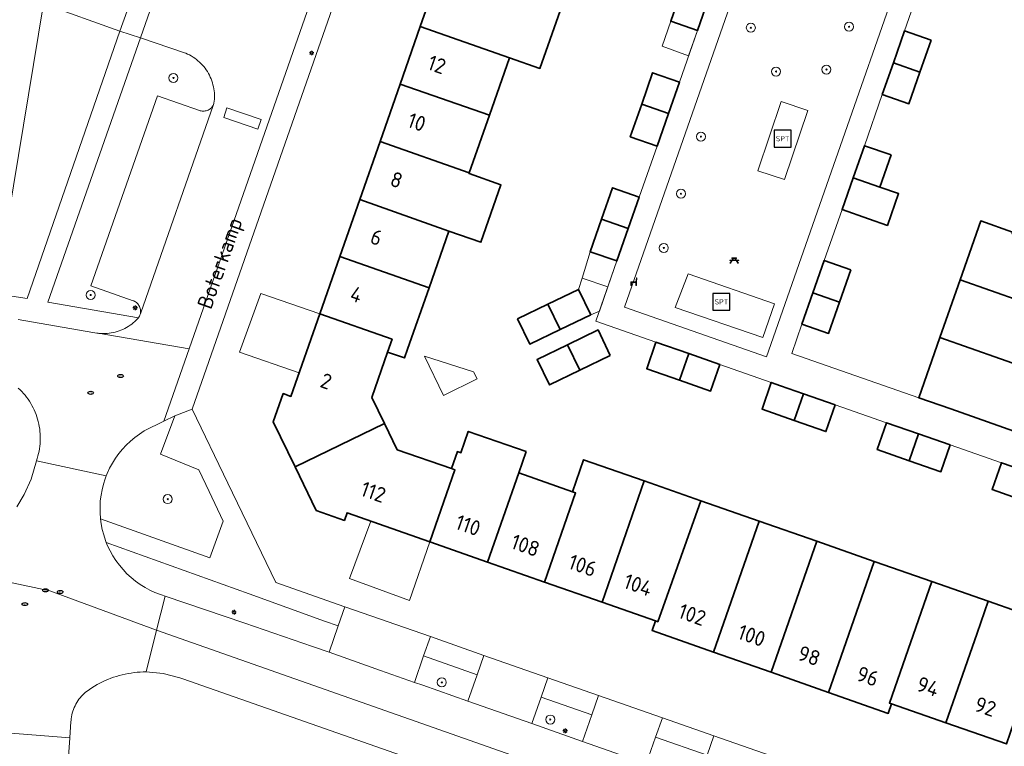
# Model space of a CAD drawing. Header units: metres. Extents: x 152610 to 160096, y 456114 to 462495.
# Tile 812 of 938: x 158014 to 158101, y 461413 to 461478. Entities that reach past the tile are written whole.
import ezdxf
from ezdxf.enums import TextEntityAlignment as Align

# ---------------------------------------------------------------- set-up
doc = ezdxf.new("R2010")
doc.units = ezdxf.units.M
doc.header["$LTSCALE"] = 0.5
doc.layers.get('0').update_dxf_attribs({"linetype": 'CONTINUOUS'})
for name, color, linetype, lineweight in [('B-PV-GR-BEPLANTING_CULTUUR_BODEMBEDEKKER-GV', 251, 'CONTINUOUS', 18), ('B-PV-GR-BOOM-S', 251, 'CONTINUOUS', 25), ('B-PV-IE-MEUBILAIR-S', 251, 'CONTINUOUS', 25), ('B-PV-IE-MEUBILAIR_WEGMEUBILAIR-S', 251, 'CONTINUOUS', 25), ('B-PV-OG-BEBOUWING-GV', 6, 'CONTINUOUS', 35), ('B-PV-OG-BEBOUWING-T18', 1, 'CONTINUOUS', 18), ('B-PV-OG-BEBOUWING_OVERBOUWING-GV', 251, 'CONTINUOUS', 18), ('B-PV-OG-TERREIN_BEGROEID-GV', 251, 'CONTINUOUS', 18), ('B-PV-OG-TOPOGRAFIE-T18', 1, 'CONTINUOUS', 18), ('B-PV-VH-GESLOTENVERHARDING_ASFALT-GV', 251, 'CONTINUOUS', 18), ('B-PV-VH-GESLOTENVERHARDING_KUNSTSTOF-GV', 251, 'CONTINUOUS', 18), ('B-PV-VH-OPENVERHARDING_BETONSTRAATSTEEN-GV', 251, 'CONTINUOUS', 18), ('B-PV-VH-OPENVERHARDING_TEGEL-GV', 251, 'CONTINUOUS', 18)]:
    doc.layers.add(name, color=color, linetype=linetype, lineweight=lineweight)
doc.styles.add('NLCS-ISO', font='NLCS-ISO.ttf')
doc.styles.add('NLCS-ISO-M750-T18', font='NLCS-ISO.ttf', dxfattribs={"height": 1.35})

# ---------------------------------------------------------------- blocks, each defined once
blk = doc.blocks.new('SIE-MEUBILAIR_PAAL_LICHTMAST-SO')
for points in [[(-0.62, 0), (-1, 0)], [(-0.71, 0.71), (-0.44, 0.44)], [(0, 1), (0, 0.62)], [(0.44, 0.44), (0.71, 0.71)], [(1, 0), (0.62, 0)], [(-0.71, -0.71), (-0.44, -0.44)], [(0, -0.62), (0, -1)], [(0.44, -0.44), (0.71, -0.71)]]:
    blk.add_lwpolyline(points)
blk.add_circle((0, 0), 0.5)
blk = doc.blocks.new('SIE-MEUBILAIR_PUT_RIOOLPUT-SO')
blk.add_ellipse((0, 0), major_axis=(1.25, 0), ratio=0.54)
at = {"style": 'NLCS-ISO'}
blk.add_text('ri', height=0.75, dxfattribs=at).set_placement((-0.04, 0.07), align=Align.MIDDLE_CENTER)
blk = doc.blocks.new('SIE-WEG_ZITBANK-SO')
at = {"color": 0, "linetype": 'ByBlock', "lineweight": 18}
blk.add_lwpolyline([(-0.91, -1.63), (-0.91, -0.2), (1.09, -0.2), (1.09, -1.63), (1.29, -1.63), (1.29, -0.21), (1.54, 1.78), (1.33, 1.78), (1.11, 0), (-1.11, 0), (-1.11, -1.63)], close=True, dxfattribs=at)
blk = doc.blocks.new('SIE-WEG_SPEELTOESTEL-SO')
at = {"flags": 128}
blk.add_lwpolyline([(-3.75, -3.75), (3.75, -3.75), (3.75, 3.75), (-3.75, 3.75)], close=True, dxfattribs=at)
at = {"style": 'NLCS-ISO'}
blk.add_text('SPT', height=2.25, dxfattribs=at).set_placement((0, 0), align=Align.MIDDLE_CENTER)
blk = doc.blocks.new('SIE-WEG_PICKNICKTAFEL-SO')
at = {"color": 0, "linetype": 'ByBlock', "lineweight": 18}
for points in [[(-0.89, -0.2), (-1.64, -1.4), (-1.88, -1.4), (-1.12, -0.2), (-2, -0.2), (-2, 0), (-1, 0), (-0.5, 0.8), (-1, 0.8), (-1, 1), (1, 1), (1, 0.8), (0.5, 0.8), (1, 0), (2, 0), (2, -0.2), (1.12, -0.2), (1.88, -1.4), (1.64, -1.4), (0.89, -0.2)], [(-0.76, 0), (0.76, 0), (0.26, 0.8), (-0.26, 0.8)]]:
    blk.add_lwpolyline(points, close=True, dxfattribs=at)
blk = doc.blocks.new('SGR-BOOM_GBKN-SO')
at = {"linetype": 'ByBlock', "lineweight": 18}
h = blk.add_hatch(color=0, dxfattribs=at)
h.dxf.hatch_style = 1
edge = h.paths.add_edge_path()
edge.add_arc((0, 0), 0.25, 0, 360)
at = {"color": 0, "linetype": 'ByBlock', "lineweight": 18}
for radius in [2, 0.25]:
    blk.add_circle((0, 0), radius, dxfattribs=at)
at = {"color": 0, "linetype": 'ByBlock', "lineweight": 18, "style": 'NLCS-ISO'}
blk.add_attdef('SOORT', (2.5, 0), '', height=1.5, dxfattribs=at)

msp = doc.modelspace()

# ---------------------------------------------------------------- linework, layer by layer
at = {"layer": 'B-PV-GR-BEPLANTING_CULTUUR_BODEMBEDEKKER-GV', "flags": 128}
msp.add_lwpolyline([(158028.507, 461474.889), (158024.606, 461476.22), (158016.403, 461452.771), (158024.414, 461451.391), (158024.464, 461451.465), (158024.507, 461451.543), (158024.542, 461451.624), (158024.564, 461451.686), (158024.571, 461451.709), (158024.591, 461451.795), (158024.604, 461451.883), (158024.609, 461451.972), (158024.605, 461452.061), (158024.594, 461452.149), (158024.575, 461452.236), (158024.548, 461452.321), (158024.514, 461452.403), (158024.472, 461452.482), (158024.424, 461452.557), (158024.369, 461452.626), (158024.308, 461452.691), (158024.241, 461452.75), (158024.17, 461452.803), (158024.093, 461452.849), (158024.014, 461452.889), (158023.946, 461452.915), (158020.204, 461454.229), (158026.101, 461471.079), (158029.823, 461469.775), (158029.907, 461469.747), (158029.994, 461469.727), (158030.082, 461469.714), (158030.17, 461469.709), (158030.259, 461469.713), (158030.348, 461469.724), (158030.434, 461469.743), (158030.519, 461469.77), (158030.601, 461469.805), (158030.679, 461469.846), (158030.754, 461469.895), (158030.824, 461469.95), (158030.888, 461470.011), (158030.947, 461470.078), (158030.999, 461470.149), (158031.045, 461470.225), (158031.084, 461470.305), (158031.116, 461470.388), (158031.122, 461470.408), (158031.144, 461470.589), (158031.158, 461470.771), (158031.164, 461470.954), (158031.162, 461471.137), (158031.152, 461471.319), (158031.135, 461471.501), (158031.109, 461471.682), (158031.075, 461471.861), (158031.033, 461472.039), (158030.984, 461472.215), (158030.927, 461472.389), (158030.863, 461472.56), (158030.791, 461472.727), (158030.712, 461472.892), (158030.625, 461473.053), (158030.532, 461473.21), (158030.432, 461473.363), (158030.325, 461473.511), (158030.212, 461473.655), (158030.093, 461473.793), (158029.968, 461473.926), (158029.837, 461474.054), (158029.7, 461474.175), (158029.559, 461474.291), (158029.413, 461474.4), (158029.261, 461474.503), (158029.106, 461474.599), (158028.946, 461474.688), (158028.783, 461474.77), (158028.617, 461474.845)], close=True, dxfattribs=at)
at = {"layer": 'B-PV-OG-BEBOUWING-GV', "flags": 128}
for points in [[(158059.102, 461479.535), (158051.196, 461482.303), (158051.09, 461482), (158049.412, 461477.207), (158057.32, 461474.438), (158060.019, 461473.493), (158061.801, 461478.59)], [(158074.968, 461479.679), (158072.604, 461480.506), (158071.62, 461477.669), (158073.98, 461476.849)], [(158057.32, 461474.438), (158049.412, 461477.207), (158047.628, 461472.111), (158055.539, 461469.341)], [(158094.71, 461476.01), (158092.35, 461476.84), (158091.355, 461474), (158093.714, 461473.173)], [(158093.714, 461473.173), (158091.355, 461474), (158090.37, 461471.19), (158092.73, 461470.37)], [(158072.38, 461472.279), (158070.01, 461473.109), (158069.041, 461470.335), (158071.411, 461469.505)], [(158055.539, 461469.341), (158047.628, 461472.111), (158045.844, 461467.015), (158053.757, 461464.244)], [(158071.411, 461469.505), (158069.041, 461470.335), (158068.03, 461467.439), (158070.4, 461466.609)], [(158053.757, 461464.244), (158045.844, 461467.015), (158044.049, 461461.889), (158051.953, 461459.088), (158054.785, 461458.098), (158056.567, 461463.195), (158053.736, 461464.185)], [(158091.15, 461465.83), (158088.79, 461466.65), (158087.797, 461463.813), (158090.151, 461462.987)], [(158090.151, 461462.987), (158087.797, 461463.813), (158086.81, 461460.99), (158089.16, 461460.17), (158090.821, 461459.587), (158091.811, 461462.404)], [(158068.82, 461462.089), (158066.45, 461462.919), (158065.482, 461460.139), (158067.851, 461459.31)], [(158051.953, 461459.088), (158044.049, 461461.889), (158042.275, 461456.822), (158050.192, 461454.051)], [(158067.851, 461459.31), (158065.482, 461460.139), (158064.48, 461457.259), (158066.85, 461456.439)], [(158101.928, 461458.984), (158099.097, 461459.977), (158097.274, 461454.766), (158108.035, 461450.992), (158109.818, 461456.089), (158101.888, 461458.87)], [(158050.192, 461454.051), (158042.275, 461456.822), (158040.501, 461451.754), (158046.91, 461449.504), (158046.513, 461448.363), (158048.026, 461447.842), (158048.29, 461448.61)], [(158087.59, 461455.65), (158085.23, 461456.48), (158084.221, 461453.601), (158086.58, 461452.773)], [(158108.035, 461450.992), (158097.274, 461454.766), (158095.485, 461449.65), (158106.246, 461445.875)], [(158064.519, 461451.675), (158063.435, 461453.917), (158060.734, 461452.611), (158061.818, 461450.369)], [(158086.58, 461452.773), (158084.221, 461453.601), (158083.25, 461450.83), (158085.61, 461450.01)], [(158061.818, 461450.369), (158060.734, 461452.611), (158058.034, 461451.306), (158059.118, 461449.064)], [(158046.91, 461449.504), (158040.501, 461451.754), (158037.94, 461444.44), (158037.26, 461444.68), (158036.38, 461442.19), (158038.315, 461438.198), (158046.234, 461442.037), (158045.11, 461444.34), (158046.513, 461448.363)], [(158066.261, 461448.071), (158065.172, 461450.325), (158062.471, 461449.019), (158063.56, 461446.765)], [(158106.246, 461445.875), (158095.485, 461449.65), (158093.616, 461444.307), (158096.45, 461443.32), (158104.38, 461440.54)], [(158063.56, 461446.765), (158062.471, 461449.019), (158059.771, 461447.714), (158060.86, 461445.46)], [(158073.207, 461448.231), (158070.306, 461449.245), (158069.483, 461446.884), (158072.385, 461445.874)], [(158075.969, 461447.266), (158073.207, 461448.231), (158072.385, 461445.874), (158075.146, 461444.913)], [(158081.35, 461445.384), (158080.53, 461445.67), (158079.71, 461443.3), (158082.575, 461442.298), (158083.401, 461444.668)], [(158086.2, 461443.69), (158083.401, 461444.668), (158082.575, 461442.298), (158085.37, 461441.32)], [(158047.37, 461439.71), (158046.234, 461442.037), (158038.315, 461438.198), (158040.19, 461434.33), (158042.69, 461433.45), (158042.92, 461434.13), (158050.261, 461431.555), (158052.484, 461437.931), (158052.17, 461438.04)], [(158093.598, 461441.107), (158090.75, 461442.1), (158089.92, 461439.73), (158092.771, 461438.736)], [(158058.796, 461439.539), (158053.669, 461441.33), (158053.011, 461439.441), (158052.7, 461439.55), (158052.17, 461438.04), (158052.484, 461437.931), (158050.261, 461431.555), (158055.385, 461429.758), (158058.137, 461437.651)], [(158096.4, 461440.13), (158093.598, 461441.107), (158092.771, 461438.736), (158095.57, 461437.76)], [(158069.27, 461436.94), (158063.889, 461438.82), (158062.9, 461435.988), (158063.183, 461435.889), (158060.428, 461427.989), (158065.525, 461426.201)], [(158103.703, 461437.59), (158100.93, 461438.55), (158100.11, 461436.18), (158102.874, 461435.212)], [(158062.9, 461435.988), (158058.137, 461437.651), (158055.385, 461429.758), (158060.428, 461427.989), (158063.183, 461435.889)], [(158074.285, 461435.189), (158069.27, 461436.94), (158065.525, 461426.201), (158070.26, 461424.54), (158070.461, 461424.47)], [(158079.465, 461433.379), (158074.285, 461435.189), (158070.461, 461424.47), (158070.26, 461424.54), (158069.97, 461423.69), (158075.419, 461421.779)], [(158084.563, 461431.599), (158079.465, 461433.379), (158075.419, 461421.779), (158080.515, 461419.992)], [(158089.661, 461429.818), (158084.563, 461431.599), (158080.515, 461419.992), (158085.612, 461418.204)], [(158089.755, 461429.785), (158089.661, 461429.818), (158085.612, 461418.204), (158090.9, 461416.35), (158091.2, 461417.2), (158091.003, 461417.269), (158094.758, 461428.037)], [(158099.757, 461426.291), (158094.758, 461428.037), (158091.003, 461417.269), (158091.2, 461417.2), (158096.009, 461415.523), (158098.775, 461423.457)], [(158105.139, 461424.412), (158099.757, 461426.291), (158098.775, 461423.457), (158096.009, 461415.523), (158101.38, 461413.65), (158102.039, 461415.538), (158104.809, 461423.468)]]:
    msp.add_lwpolyline(points, close=True, dxfattribs=at)
at = {"layer": 'B-PV-OG-BEBOUWING_OVERBOUWING-GV', "flags": 128}
for points in [[(158073.98, 461476.849), (158071.62, 461477.669), (158070.862, 461475.469), (158073.201, 461474.624)], [(158063.75, 461454.924), (158066.043, 461454.136), (158066.85, 461456.439), (158064.48, 461457.259)], [(158066.043, 461454.136), (158063.75, 461454.924), (158063.435, 461453.917), (158064.519, 461451.675), (158065.288, 461451.98)], [(158040.501, 461451.754), (158035.261, 461453.56), (158033.389, 461448.346), (158038.667, 461446.518)], [(158054.125, 461446.617), (158049.794, 461448.001), (158051.466, 461444.53), (158054.455, 461445.99)], [(158050.261, 461431.555), (158045.016, 461433.395), (158043.138, 461428.289), (158048.442, 461426.338)]]:
    msp.add_lwpolyline(points, close=True, dxfattribs=at)
at = {"layer": 'B-PV-OG-TERREIN_BEGROEID-GV', "flags": 128}
for points in [[(158082.691, 461495.731), (158082.638, 461495.58), (158067.527, 461452.329), (158080.121, 461447.931), (158098.33, 461500), (158098.782, 461501.291), (158086.169, 461505.685), (158084.223, 461500.114), (158084.183, 461500)], [(158022.785, 461476.782), (158015.996, 461479.223), (158012.889, 461460.404), (158010.425, 461460.811), (158009.271, 461453.944), (158012.544, 461453.414), (158013.192, 461453.309), (158014.554, 461453.103)], [(158081.401, 461470.566), (158083.765, 461469.774), (158081.711, 461463.642), (158079.347, 461464.434)], [(158073.154, 461455.308), (158080.816, 461452.628), (158079.794, 461449.652), (158072.003, 461452.304)], [(158026.679, 461442.231), (158024.934, 461441.373), (158024.508, 461441.099), (158024.099, 461440.799), (158023.711, 461440.474), (158023.343, 461440.125), (158022.999, 461439.754), (158022.678, 461439.362), (158022.382, 461438.95), (158022.113, 461438.521), (158021.871, 461438.076), (158021.658, 461437.616), (158021.575, 461437.403), (158021.474, 461437.144), (158021.32, 461436.661), (158021.197, 461436.17), (158021.105, 461435.672), (158021.044, 461435.169), (158021.015, 461434.663), (158021.018, 461434.156), (158021.059, 461433.599), (158030.767, 461430.143), (158031.942, 461433.392), (158030.691, 461436.011), (158029.781, 461437.916), (158026.37, 461439.32), (158027.644, 461442.705)], [(158042.14, 461424.1), (158040.914, 461424.53), (158034.233, 461426.938), (158021.576, 461431.502), (158021.693, 461431.21), (158021.911, 461430.753), (158022.158, 461430.31), (158022.432, 461429.884), (158022.732, 461429.475), (158023.057, 461429.087), (158023.406, 461428.719), (158023.777, 461428.375), (158024.169, 461428.054), (158024.581, 461427.758), (158025.01, 461427.489), (158025.437, 461427.27), (158025.878, 461427.068), (158026.481, 461426.845), (158026.799, 461426.737), (158033.861, 461424.349), (158039.87, 461422.27), (158041.32, 461421.76)], [(158054.46, 461419.78), (158049.709, 461421.448), (158048.89, 461419.1), (158049.63, 461418.84), (158053.64, 461417.43)], [(158064.62, 461416.22), (158060.12, 461417.8), (158059.3, 461415.441), (158063.791, 461413.863)], [(158074.85, 461412.64), (158070.28, 461414.24), (158069.451, 461411.873), (158071.85, 461411.03), (158074.022, 461410.266)]]:
    msp.add_lwpolyline(points, close=True, dxfattribs=at)
msp.add_lwpolyline([(158047.75, 461412.61), (158028.37, 461419.4), (158028.09, 461419.5), (158026.615, 461419.893), (158025.094, 461420.027), (158024.828, 461420.023), (158024.562, 461420.011), (158024.296, 461419.992), (158024.031, 461419.964), (158023.767, 461419.928), (158023.504, 461419.885), (158023.243, 461419.833), (158022.983, 461419.774), (158022.725, 461419.707), (158022.47, 461419.632), (158022.217, 461419.549), (158021.966, 461419.459), (158021.718, 461419.362), (158021.473, 461419.257), (158021.232, 461419.145), (158020.994, 461419.026), (158020.759, 461418.899), (158020.529, 461418.766), (158020.302, 461418.625), (158020.08, 461418.478), (158019.87, 461418.33), (158019.737, 461418.223), (158019.608, 461418.11), (158019.486, 461417.991), (158019.368, 461417.867), (158019.257, 461417.737), (158019.152, 461417.602), (158019.054, 461417.462), (158018.962, 461417.318), (158018.877, 461417.17), (158018.799, 461417.018), (158018.728, 461416.863), (158018.664, 461416.704), (158018.608, 461416.542), (158018.56, 461416.378), (158018.519, 461416.212), (158018.486, 461416.045), (158018.461, 461415.876), (158018.444, 461415.706), (158018.44, 461415.64), (158018.351, 461414.189), (158017.89, 461407.9)], dxfattribs=at)
at = {"layer": 'B-PV-VH-GESLOTENVERHARDING_ASFALT-GV', "flags": 128}
for points in [[(158000, 461430.709), (158016.576, 461427.222), (158026.035, 461423.732), (158026.799, 461426.737), (158026.481, 461426.845), (158025.878, 461427.068), (158025.437, 461427.27), (158025.01, 461427.489), (158024.581, 461427.758), (158024.169, 461428.054), (158023.777, 461428.375), (158023.406, 461428.719), (158023.057, 461429.087), (158022.732, 461429.475), (158022.432, 461429.884), (158022.158, 461430.31), (158021.911, 461430.753), (158021.693, 461431.21), (158021.576, 461431.502), (158021.504, 461431.68), (158021.345, 461432.161), (158021.216, 461432.651), (158021.119, 461433.148), (158021.059, 461433.599), (158021.018, 461434.156), (158021.015, 461434.663), (158021.044, 461435.169), (158021.105, 461435.672), (158021.197, 461436.17), (158021.32, 461436.661), (158021.474, 461437.144), (158021.575, 461437.403), (158015.383, 461438.737), (158014.92, 461437.107), (158014.281, 461435.741), (158013.629, 461434.658)], [(158012.72, 461414.63), (158018.351, 461414.189), (158018.44, 461415.64), (158018.444, 461415.706), (158018.461, 461415.876), (158018.486, 461416.045), (158018.519, 461416.212), (158018.56, 461416.378), (158018.608, 461416.542), (158018.664, 461416.704), (158018.728, 461416.863), (158018.799, 461417.018), (158018.877, 461417.17), (158018.962, 461417.318), (158019.054, 461417.462), (158019.152, 461417.602), (158019.257, 461417.737), (158019.368, 461417.867), (158019.486, 461417.991), (158019.608, 461418.11), (158019.737, 461418.223), (158019.87, 461418.33), (158020.08, 461418.478), (158020.302, 461418.625), (158020.529, 461418.766), (158020.759, 461418.899), (158020.994, 461419.026), (158021.232, 461419.145), (158021.473, 461419.257), (158021.718, 461419.362), (158021.966, 461419.459), (158022.217, 461419.549), (158022.47, 461419.632), (158022.725, 461419.707), (158022.983, 461419.774), (158023.243, 461419.833), (158023.504, 461419.885), (158023.767, 461419.928), (158024.031, 461419.964), (158024.296, 461419.992), (158024.562, 461420.011), (158024.828, 461420.023), (158025.094, 461420.027), (158026.035, 461423.732), (158016.576, 461427.222), (158000, 461430.709)], [(158069.451, 461411.873), (158063.791, 461413.863), (158059.3, 461415.441), (158053.64, 461417.43), (158049.63, 461418.84), (158048.89, 461419.1), (158045.898, 461420.151), (158041.32, 461421.76), (158039.87, 461422.27), (158033.861, 461424.349), (158026.799, 461426.737), (158026.035, 461423.732), (158097.019, 461398.756)], [(158097.019, 461398.756), (158026.035, 461423.732), (158025.094, 461420.027), (158026.615, 461419.893), (158028.09, 461419.5), (158028.37, 461419.4), (158047.75, 461412.61)]]:
    msp.add_lwpolyline(points, dxfattribs=at)
at = {"layer": 'B-PV-VH-GESLOTENVERHARDING_KUNSTSTOF-GV', "flags": 128}
msp.add_lwpolyline([(158080.816, 461452.628), (158073.154, 461455.308), (158072.003, 461452.304), (158079.794, 461449.652)], close=True, dxfattribs=at)
at = {"layer": 'B-PV-VH-OPENVERHARDING_BETONSTRAATSTEEN-GV', "flags": 128}
for points in [[(158047.353, 461541.021), (158046.802, 461542.559), (158045.465, 461541.68), (158030.911, 461500), (158023.817, 461479.682), (158022.785, 461476.782), (158024.606, 461476.22), (158027.149, 461483.488), (158033.002, 461499.922), (158033.029, 461500)], [(158060.926, 461533.993), (158059.038, 461534.654), (158046.903, 461500), (158028.926, 461448.648), (158026.679, 461442.231), (158027.644, 461442.705), (158029.173, 461443.302), (158049.022, 461500)], [(158084.223, 461500.114), (158086.169, 461505.685), (158098.782, 461501.291), (158098.33, 461500), (158080.121, 461447.931), (158067.527, 461452.329), (158082.638, 461495.58), (158082.691, 461495.731), (158084.183, 461500)], [(158029.823, 461469.775), (158026.101, 461471.079), (158020.204, 461454.229), (158023.946, 461452.915), (158024.014, 461452.889), (158024.093, 461452.849), (158024.17, 461452.803), (158024.241, 461452.75), (158024.308, 461452.691), (158024.369, 461452.626), (158024.424, 461452.557), (158024.472, 461452.482), (158024.514, 461452.403), (158024.548, 461452.321), (158024.575, 461452.236), (158024.594, 461452.149), (158024.605, 461452.061), (158024.609, 461451.972), (158024.604, 461451.883), (158024.591, 461451.795), (158024.571, 461451.709), (158024.564, 461451.686), (158024.647, 461451.85), (158031.045, 461470.225), (158030.999, 461470.149), (158030.947, 461470.078), (158030.888, 461470.011), (158030.824, 461469.95), (158030.754, 461469.895), (158030.679, 461469.846), (158030.601, 461469.805), (158030.519, 461469.77), (158030.434, 461469.743), (158030.348, 461469.724), (158030.259, 461469.713), (158030.17, 461469.709), (158030.082, 461469.714), (158029.994, 461469.727), (158029.907, 461469.747)], [(158035.293, 461468.964), (158032.26, 461469.989), (158031.999, 461469.157), (158034.996, 461468.128)], [(158031.999, 461469.157), (158032.26, 461469.989), (158035.293, 461468.964), (158034.996, 461468.128)], [(158029.173, 461443.302), (158027.644, 461442.705), (158026.37, 461439.32), (158029.781, 461437.916), (158030.691, 461436.011), (158031.942, 461433.392), (158030.767, 461430.143), (158021.059, 461433.599), (158021.119, 461433.148), (158021.216, 461432.651), (158021.345, 461432.161), (158021.504, 461431.68), (158021.576, 461431.502), (158034.233, 461426.938), (158040.914, 461424.53), (158042.14, 461424.1), (158042.735, 461425.802), (158036.619, 461427.942), (158032.353, 461436.742)], [(158050.306, 461423.153), (158042.735, 461425.802), (158042.14, 461424.1), (158041.32, 461421.76), (158045.898, 461420.151), (158048.89, 461419.1), (158049.709, 461421.448)], [(158050.306, 461423.153), (158049.709, 461421.448), (158054.46, 461419.78), (158055.058, 461421.491)], [(158060.718, 461419.51), (158055.058, 461421.491), (158054.46, 461419.78), (158053.64, 461417.43), (158059.3, 461415.441), (158060.12, 461417.8)], [(158065.22, 461417.935), (158060.718, 461419.51), (158060.12, 461417.8), (158064.62, 461416.22)], [(158070.88, 461415.955), (158065.22, 461417.935), (158064.62, 461416.22), (158063.791, 461413.863), (158069.451, 461411.873), (158070.28, 461414.24)], [(158070.88, 461415.955), (158070.28, 461414.24), (158074.85, 461412.64), (158075.45, 461414.356)], [(158018.351, 461414.189), (158012.72, 461414.63), (158011.68, 461399.78), (158011.679, 461399.764), (158008.296, 461352.14), (158007.714, 461350.976), (158000, 461344.28), (157992.863, 461338.418), (158000, 461338.412), (158000.448, 461338.412), (158003.439, 461338.186), (158003.59, 461340.18), (158011.93, 461347.45), (158013.74, 461349.04), (158015.05, 461367.59), (158016.41, 461387.39), (158016.93, 461394.45), (158016.931, 461394.495), (158016.94, 461394.671), (158016.958, 461394.845), (158016.959, 461394.853), (158017.871, 461407.626), (158017.876, 461407.723), (158017.89, 461407.9)], [(158081.113, 461412.375), (158075.45, 461414.356), (158074.85, 461412.64), (158074.022, 461410.266), (158079.681, 461408.274), (158080.51, 461410.65)]]:
    msp.add_lwpolyline(points, close=True, dxfattribs=at)
for points in [[(158027.149, 461483.488), (158024.606, 461476.22), (158028.507, 461474.889), (158028.617, 461474.845), (158028.783, 461474.77), (158028.946, 461474.688), (158029.106, 461474.599), (158029.261, 461474.503), (158029.413, 461474.4), (158029.559, 461474.291), (158029.7, 461474.175), (158029.837, 461474.054), (158029.968, 461473.926), (158030.093, 461473.793), (158030.212, 461473.655), (158030.325, 461473.511), (158030.432, 461473.363), (158030.532, 461473.21), (158030.625, 461473.053), (158030.712, 461472.892), (158030.791, 461472.727), (158030.863, 461472.56), (158030.927, 461472.389), (158030.984, 461472.215), (158031.033, 461472.039), (158031.075, 461471.861), (158031.109, 461471.682), (158031.135, 461471.501), (158031.152, 461471.319), (158031.162, 461471.137), (158031.164, 461470.954), (158031.158, 461470.771), (158031.144, 461470.589), (158031.122, 461470.408), (158031.116, 461470.388), (158031.084, 461470.305), (158031.045, 461470.225), (158024.647, 461451.85), (158024.564, 461451.686), (158024.542, 461451.624), (158024.507, 461451.543), (158024.464, 461451.465), (158024.414, 461451.391), (158024.363, 461451.334), (158024.236, 461451.203), (158024.104, 461451.078), (158023.966, 461450.958), (158023.823, 461450.845), (158023.675, 461450.738), (158023.523, 461450.638), (158023.367, 461450.544), (158023.206, 461450.457), (158023.042, 461450.378), (158022.875, 461450.306), (158022.705, 461450.241), (158022.531, 461450.184), (158022.356, 461450.134), (158022.179, 461450.092), (158021.999, 461450.058), (158021.819, 461450.032), (158021.638, 461450.014), (158021.456, 461450.003), (158021.273, 461450.001), (158021.091, 461450.007), (158020.909, 461450.02), (158020.858, 461450.026), (158028.926, 461448.648), (158046.903, 461500)], [(158074.968, 461479.679), (158073.98, 461476.849), (158072.38, 461472.279), (158071.411, 461469.505), (158070.4, 461466.609), (158068.82, 461462.089), (158067.851, 461459.31), (158066.85, 461456.439), (158064.98, 461451.1), (158070.306, 461449.245), (158073.207, 461448.231), (158075.969, 461447.266), (158080.53, 461445.67), (158081.35, 461445.384), (158083.401, 461444.668), (158086.2, 461443.69), (158090.75, 461442.1), (158093.598, 461441.107), (158096.4, 461440.13), (158100.93, 461438.55), (158103.703, 461437.59)], [(158104.38, 461440.54), (158096.45, 461443.32), (158093.616, 461444.307), (158082.35, 461448.25), (158083.25, 461450.83), (158084.221, 461453.601), (158085.23, 461456.48), (158086.81, 461460.99), (158087.797, 461463.813), (158088.79, 461466.65), (158090.37, 461471.19), (158091.355, 461474), (158092.35, 461476.84), (158093.144, 461479.109)], [(158013.767, 461445.178), (158013.927, 461445.026), (158014.08, 461444.869), (158014.228, 461444.707), (158014.37, 461444.539), (158014.505, 461444.366), (158014.634, 461444.188), (158014.757, 461444.006), (158014.872, 461443.819), (158014.981, 461443.628), (158015.083, 461443.433), (158015.178, 461443.235), (158015.266, 461443.034), (158015.346, 461442.829), (158015.418, 461442.622), (158015.483, 461442.412), (158015.541, 461442.2), (158015.59, 461441.986), (158015.632, 461441.77), (158015.666, 461441.553), (158015.692, 461441.334), (158015.71, 461441.116), (158015.72, 461440.896), (158015.722, 461440.676), (158015.716, 461440.457), (158015.702, 461440.238), (158015.68, 461440.019), (158015.65, 461439.801), (158015.612, 461439.585), (158015.567, 461439.37), (158015.513, 461439.157), (158015.452, 461438.946), (158015.383, 461438.737), (158021.575, 461437.403), (158021.658, 461437.616), (158021.871, 461438.076), (158022.113, 461438.521), (158022.382, 461438.95), (158022.678, 461439.362), (158022.999, 461439.754), (158023.343, 461440.125), (158023.711, 461440.474), (158024.099, 461440.799), (158024.508, 461441.099), (158024.934, 461441.373), (158026.679, 461442.231), (158028.926, 461448.648), (158020.858, 461450.026), (158020.728, 461450.042), (158020.548, 461450.072), (158020.37, 461450.109), (158013.763, 461451.237)]]:
    msp.add_lwpolyline(points, dxfattribs=at)
at = {"layer": 'B-PV-VH-OPENVERHARDING_TEGEL-GV', "flags": 128}
for points in [[(158013.77, 461480.004), (158015.388, 461479.442), (158015.996, 461479.223), (158022.785, 461476.782), (158023.817, 461479.682), (158016.901, 461482.099), (158008.595, 461485.006)], [(158013.763, 461451.237), (158020.37, 461450.109), (158020.548, 461450.072), (158020.728, 461450.042), (158020.858, 461450.026), (158020.909, 461450.02), (158021.091, 461450.007), (158021.273, 461450.001), (158021.456, 461450.003), (158021.638, 461450.014), (158021.819, 461450.032), (158021.999, 461450.058), (158022.179, 461450.092), (158022.356, 461450.134), (158022.531, 461450.184), (158022.705, 461450.241), (158022.875, 461450.306), (158023.042, 461450.378), (158023.206, 461450.457), (158023.367, 461450.544), (158023.523, 461450.638), (158023.675, 461450.738), (158023.823, 461450.845), (158023.966, 461450.958), (158024.104, 461451.078), (158024.236, 461451.203), (158024.363, 461451.334), (158024.414, 461451.391), (158016.403, 461452.771), (158024.606, 461476.22), (158022.785, 461476.782), (158014.554, 461453.103), (158013.192, 461453.309)], [(158013.629, 461434.658), (158014.281, 461435.741), (158014.92, 461437.107), (158015.383, 461438.737), (158015.452, 461438.946), (158015.513, 461439.157), (158015.567, 461439.37), (158015.612, 461439.585), (158015.65, 461439.801), (158015.68, 461440.019), (158015.702, 461440.238), (158015.716, 461440.457), (158015.722, 461440.676), (158015.72, 461440.896), (158015.71, 461441.116), (158015.692, 461441.334), (158015.666, 461441.553), (158015.632, 461441.77), (158015.59, 461441.986), (158015.541, 461442.2), (158015.483, 461442.412), (158015.418, 461442.622), (158015.346, 461442.829), (158015.266, 461443.034), (158015.178, 461443.235), (158015.083, 461443.433), (158014.981, 461443.628), (158014.872, 461443.819), (158014.757, 461444.006), (158014.634, 461444.188), (158014.505, 461444.366), (158014.37, 461444.539), (158014.228, 461444.707), (158014.08, 461444.869), (158013.927, 461445.026), (158013.767, 461445.178)]]:
    msp.add_lwpolyline(points, dxfattribs=at)
msp.add_lwpolyline([(158083.765, 461469.774), (158081.401, 461470.566), (158079.347, 461464.434), (158081.711, 461463.642)], close=True, dxfattribs=at)

# ---------------------------------------------------------------- block references
at = {"layer": 'B-PV-GR-BOOM-S', "xscale": 0.2, "yscale": 0.2, "zscale": 0.2}
for p in [(158078.719, 461477.1), (158087.423, 461477.188), (158085.423, 461473.395), (158027.529, 461472.648), (158080.954, 461473.219), (158074.292, 461467.452), (158072.521, 461462.392), (158071.003, 461457.585), (158020.192, 461453.42), (158027.02, 461435.332), (158051.321, 461419.095), (158060.935, 461415.806)]:
    msp.add_blockref('SGR-BOOM_GBKN-SO', p, dxfattribs=at)
at = {"layer": 'B-PV-IE-MEUBILAIR-S', "xscale": 0.2, "yscale": 0.2, "zscale": 0.2}
for name, p in [('SIE-MEUBILAIR_PAAL_LICHTMAST-SO', (158039.778, 461474.866)), ('SIE-MEUBILAIR_PAAL_LICHTMAST-SO', (158024.133, 461452.285)), ('SIE-MEUBILAIR_PUT_RIOOLPUT-SO', (158022.84, 461446.24)), ('SIE-MEUBILAIR_PUT_RIOOLPUT-SO', (158020.19, 461444.75)), ('SIE-MEUBILAIR_PUT_RIOOLPUT-SO', (158016.182, 461427.248)), ('SIE-MEUBILAIR_PUT_RIOOLPUT-SO', (158017.49, 461427.11)), ('SIE-MEUBILAIR_PUT_RIOOLPUT-SO', (158014.35, 461426.03)), ('SIE-MEUBILAIR_PAAL_LICHTMAST-SO', (158032.898, 461425.314)), ('SIE-MEUBILAIR_PAAL_LICHTMAST-SO', (158062.26, 461414.804))]:
    msp.add_blockref(name, p, dxfattribs=at)
at = {"layer": 'B-PV-IE-MEUBILAIR_WEGMEUBILAIR-S', "xscale": 0.2, "yscale": 0.2, "zscale": 0.2}
for name, p in [('SIE-WEG_SPEELTOESTEL-SO', (158081.539, 461467.266)), ('SIE-WEG_PICKNICKTAFEL-SO', (158077.244, 461456.508)), ('SIE-WEG_ZITBANK-SO', (158068.313, 461454.578)), ('SIE-WEG_SPEELTOESTEL-SO', (158076.112, 461452.813))]:
    msp.add_blockref(name, p, dxfattribs=at)

# ---------------------------------------------------------------- texts
at = {"layer": 'B-PV-OG-BEBOUWING-T18', "style": 'NLCS-ISO-M750-T18'}
for s, rotation, p in [('12', 340.7, (158050.88, 461473.833)), ('10', 340.7, (158049.096, 461468.737)), ('8', 340.7, (158047.306, 461463.626)), ('6', 340.7, (158045.522, 461458.529)), ('4', 340.7, (158043.748, 461453.462)), ('2', 340.5, (158041.066, 461445.787)), ('112', 340.6, (158045.248, 461435.965)), ('110', 340.7, (158053.65, 461433.016)), ('108', 340.7, (158058.734, 461431.233)), ('106', 340.7, (158063.804, 461429.454)), ('104', 340.7, (158068.72, 461427.73)), ('102', 340.7, (158073.522, 461425.094)), ('100', 340.7, (158078.794, 461423.245)), ('98', 340.7, (158083.891, 461421.457)), ('96', 340.7, (158089.083, 461419.636)), ('94', 340.7, (158094.428, 461418.722)), ('92', 340.7, (158099.518, 461416.947))]:
    msp.add_text(s, height=1.35, rotation=rotation, dxfattribs=at).set_placement(p, align=Align.MIDDLE)
at = {"layer": 'B-PV-OG-TOPOGRAFIE-T18', "style": 'NLCS-ISO-M750-T18'}
msp.add_text('Boterkamp', height=1.35, rotation=70.4, dxfattribs=at).set_placement((158031.822, 461456.176), align=Align.MIDDLE)

doc.saveas('drawing.dxf')
